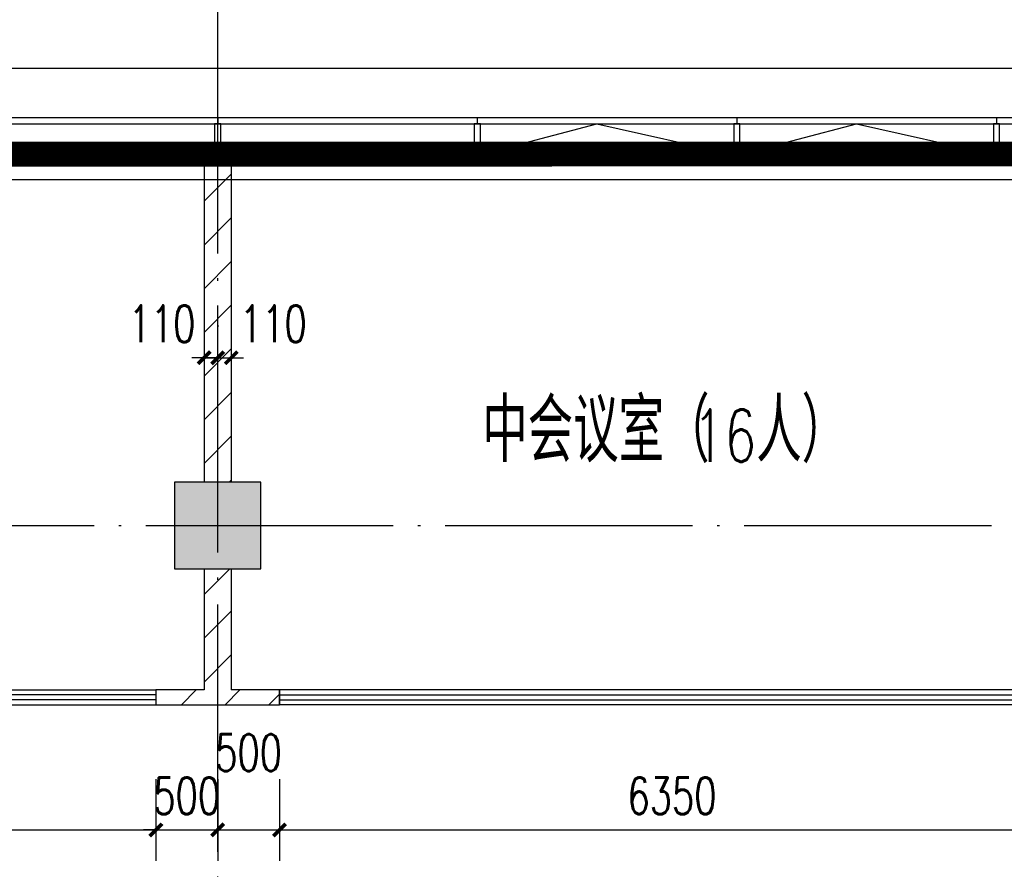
# Model space of a CAD drawing. Extents: x 797781 to 1255204, y 21234 to 1024248.
# Tile 699 of 1056: x 945306 to 953271, y 775049 to 781923. Entities that reach past the tile are written whole.
import ezdxf

# ---------------------------------------------------------------- set-up
doc = ezdxf.new("R2010")
doc.units = 0
doc.header["$LTSCALE"] = 1000
doc.header["$MEASUREMENT"] = 0
doc.linetypes.add('230303生产综合楼-平面图_t8$0$DOTE', pattern=[2.42, 2, -0.2, 0.02, -0.2])
for name, color, linetype in [('230303生产综合楼-平面图_t8$0$3T_WOOD', 21, 'Continuous'), ('230303生产综合楼-平面图_t8$0$COLUMN', 40, 'Continuous'), ('230303生产综合楼-平面图_t8$0$CURTWALL', 4, 'Continuous'), ('230303生产综合楼-平面图_t8$0$DOTE', 1, '230303生产综合楼-平面图_t8$0$DOTE'), ('230303生产综合楼-平面图_t8$0$PUB_DIM', 3, 'Continuous'), ('230303生产综合楼-平面图_t8$0$PUB_HATCH', 8, 'Continuous'), ('230303生产综合楼-平面图_t8$0$PUB_TEXT', 7, 'Continuous'), ('230303生产综合楼-平面图_t8$0$WALL-MOVE', 6, 'Continuous'), ('230303生产综合楼-平面图_t8$0$WINDOW', 4, 'Continuous'), ('230303生产综合楼-平面图_t8$0$看线', 115, 'Continuous'), ('PUB_HATCH', 8, 'Continuous')]:
    doc.layers.add(name, color=color, linetype=linetype)
doc.styles.add('230303生产综合楼-平面图_t8$0$_TCH_DIM', font='SIMPLEX', dxfattribs={"bigfont": 'GBCBIG'})
doc.styles.add('230303生产综合楼-平面图_T8$0$_TCH_DIM_T3', font='SIMPLEX', dxfattribs={"width": 0.705882, "bigfont": 'GBCBIG'})
doc.dimstyles.new('230303生产综合楼-平面图_T8$0$_TCH_ARCH&&100', dxfattribs={"dimtxt": 297.5, "dimasz": 100, "dimexe": 250, "dimexo": 300, "dimgap": 126.25, "dimtad": 1, "dimdec": 0, "dimzin": 0, "dimdsep": 46, "dimtxsty": '230303生产综合楼-平面图_T8$0$_TCH_DIM_T3', "dimblk": '230303生产综合楼-平面图_t8$0$_ArchTick', "dimcen": 0.09, "dimclrt": 7, "dimazin": 2, "dimtfac": 1, "dimtdec": 0, "dimtix": 1, "dimtmove": 2, "dimatfit": 3, "dimfxl": 1, "dimtolj": 1, "dimtzin": 0, "dimarcsym": 0})
pattern_1 = [(45, (0, 179.5), (-176.776766, 176.776766), [])]

# ---------------------------------------------------------------- blocks, each defined once
blk = doc.blocks.new('AQ9-10')
at = {"color": 2, "linetype": '230303生产综合楼-平面图_t8$0$DOTE', "ltscale": 2, "const_width": 200}
blk.add_lwpolyline([(1020716.2, 682999.9), (1081600.7, 683005.4), (1102574.1, 680825)], dxfattribs=at)
blk = doc.blocks.new('230303生产综合楼-平面图_t8$0$6WLGJ')
at = {"layer": '230303生产综合楼-平面图_t8$0$3T_WOOD'}
for points in [[(1063916.3, 389786.9), (1063966.3, 389786.9), (1063966.3, 390036.9), (1063916.3, 390036.9)], [(1066016.3, 389786.9), (1066066.3, 389786.9), (1066066.3, 390036.9), (1066016.3, 390036.9)], [(1068116.3, 389786.9), (1068166.3, 389786.9), (1068166.3, 390036.9), (1068116.3, 390036.9)], [(1070216.3, 389786.9), (1070266.3, 389786.9), (1070266.3, 390036.9), (1070216.3, 390036.9)]]:
    blk.add_lwpolyline(points, close=True, dxfattribs=at)
for points in [[(1063941.3, 390086.9), (1063941.4, 390036.9)], [(1063941.3, 390086.9), (1063941.4, 390036.9)], [(1066041.3, 390086.9), (1066041.4, 390036.9)], [(1068141.3, 390086.9), (1068141.4, 390036.9)], [(1070241.3, 390086.9), (1070241.4, 390036.9)]]:
    blk.add_lwpolyline(points, dxfattribs=at)
blk = doc.blocks.new('230303生产综合楼-平面图_t8$0$_ArchTick')
at = {"color": 0, "linetype": 'ByBlock', "const_width": 0.3}
blk.add_lwpolyline([(-0.5, -0.5), (0.5, 0.5)], dxfattribs=at)
blk = doc.blocks.new('*D4697')
at = {"layer": '230303生产综合楼-平面图_t8$0$PUB_DIM', "color": 0, "lineweight": -2, "transparency": 16777216}
for p, q in [((946908, 779451.9), (946908, 779438.5)), ((947018, 779451.9), (947018, 779438.5)), ((946908, 779188.5), (946808, 779188.5)), ((946908, 779188.5), (947018, 779188.5)), ((947018, 779188.5), (947118, 779188.5))]:
    blk.add_line(p, q, dxfattribs=at)
at = {"layer": 'Defpoints', "color": 0, "transparency": 16777216}
for p in [(946908, 779151.9), (947018, 779188.5), (947018, 779151.9)]:
    blk.add_point(p, dxfattribs=at)
at = {"layer": '230303生产综合楼-平面图_t8$0$PUB_DIM', "color": 0, "lineweight": -2, "transparency": 16777216, "xscale": 100, "yscale": 100, "zscale": 100}
blk.add_blockref('230303生产综合楼-平面图_t8$0$_ArchTick', (946908, 779188.5), dxfattribs=at)
at = {"layer": '230303生产综合楼-平面图_t8$0$PUB_DIM', "color": 0, "lineweight": -2, "transparency": 16777216, "xscale": 100, "yscale": 100, "zscale": 100, "rotation": 180}
blk.add_blockref('230303生产综合楼-平面图_t8$0$_ArchTick', (947018, 779188.5), dxfattribs=at)
at = {"layer": '230303生产综合楼-平面图_t8$0$PUB_DIM', "color": 7, "transparency": 16777216, "insert": (947358, 779463.5), "char_height": 297.5, "attachment_point": 5, "style": '230303生产综合楼-平面图_T8$0$_TCH_DIM_T3'}
blk.add_mtext('\\A1;110', dxfattribs=at)
blk = doc.blocks.new('*D4698')
at = {"layer": '230303生产综合楼-平面图_t8$0$PUB_DIM', "color": 0, "lineweight": -2, "transparency": 16777216}
for p, q in [((946798, 779451.9), (946798, 779438.5)), ((946908, 779451.9), (946908, 779438.5)), ((946798, 779188.5), (946698, 779188.5)), ((946798, 779188.5), (946908, 779188.5)), ((946908, 779188.5), (947008, 779188.5))]:
    blk.add_line(p, q, dxfattribs=at)
at = {"layer": 'Defpoints', "color": 0, "transparency": 16777216}
for p in [(946798, 779151.9), (946908, 779188.5), (946908, 779151.9)]:
    blk.add_point(p, dxfattribs=at)
at = {"layer": '230303生产综合楼-平面图_t8$0$PUB_DIM', "color": 0, "lineweight": -2, "transparency": 16777216, "xscale": 100, "yscale": 100, "zscale": 100}
blk.add_blockref('230303生产综合楼-平面图_t8$0$_ArchTick', (946798, 779188.5), dxfattribs=at)
at = {"layer": '230303生产综合楼-平面图_t8$0$PUB_DIM', "color": 0, "lineweight": -2, "transparency": 16777216, "xscale": 100, "yscale": 100, "zscale": 100, "rotation": 180}
blk.add_blockref('230303生产综合楼-平面图_t8$0$_ArchTick', (946908, 779188.5), dxfattribs=at)
at = {"layer": '230303生产综合楼-平面图_t8$0$PUB_DIM', "color": 7, "transparency": 16777216, "insert": (946458, 779463.5), "char_height": 297.5, "attachment_point": 5, "style": '230303生产综合楼-平面图_T8$0$_TCH_DIM_T3'}
blk.add_mtext('\\A1;110', dxfattribs=at)
blk = doc.blocks.new('*D4706')
at = {"layer": '230303生产综合楼-平面图_t8$0$PUB_DIM', "color": 0, "lineweight": -2, "transparency": 16777216}
for p, q in [((940058, 775777.8), (940058, 775118.1)), ((946408, 775777.8), (946408, 775118.1)), ((940058, 775368.1), (946408, 775368.1))]:
    blk.add_line(p, q, dxfattribs=at)
at = {"layer": 'Defpoints', "color": 0, "transparency": 16777216}
for p in [(940058, 776077.8), (946408, 776077.8), (946408, 775368.1)]:
    blk.add_point(p, dxfattribs=at)
at = {"layer": '230303生产综合楼-平面图_t8$0$PUB_DIM', "color": 0, "lineweight": -2, "transparency": 16777216, "xscale": 100, "yscale": 100, "zscale": 100, "rotation": 180}
blk.add_blockref('230303生产综合楼-平面图_t8$0$_ArchTick', (940058, 775368.1), dxfattribs=at)
at = {"layer": '230303生产综合楼-平面图_t8$0$PUB_DIM', "color": 0, "lineweight": -2, "transparency": 16777216, "xscale": 100, "yscale": 100, "zscale": 100}
blk.add_blockref('230303生产综合楼-平面图_t8$0$_ArchTick', (946408, 775368.1), dxfattribs=at)
at = {"layer": '230303生产综合楼-平面图_t8$0$PUB_DIM', "color": 7, "transparency": 16777216, "insert": (943233, 775643.1), "char_height": 297.5, "attachment_point": 5, "style": '230303生产综合楼-平面图_T8$0$_TCH_DIM_T3'}
blk.add_mtext('\\A1;6350', dxfattribs=at)
blk = doc.blocks.new('*D4707')
at = {"layer": '230303生产综合楼-平面图_t8$0$PUB_DIM', "color": 0, "lineweight": -2, "transparency": 16777216}
for p, q in [((946408, 775777.8), (946408, 775118.1)), ((946908, 775777.8), (946908, 775118.1)), ((946408, 775368.1), (946308, 775368.1)), ((946408, 775368.1), (946908, 775368.1)), ((946908, 775368.1), (947008, 775368.1))]:
    blk.add_line(p, q, dxfattribs=at)
at = {"layer": 'Defpoints', "color": 0, "transparency": 16777216}
for p in [(946408, 776077.8), (946908, 776077.8), (946908, 775368.1)]:
    blk.add_point(p, dxfattribs=at)
at = {"layer": '230303生产综合楼-平面图_t8$0$PUB_DIM', "color": 0, "lineweight": -2, "transparency": 16777216, "xscale": 100, "yscale": 100, "zscale": 100}
blk.add_blockref('230303生产综合楼-平面图_t8$0$_ArchTick', (946408, 775368.1), dxfattribs=at)
at = {"layer": '230303生产综合楼-平面图_t8$0$PUB_DIM', "color": 0, "lineweight": -2, "transparency": 16777216, "xscale": 100, "yscale": 100, "zscale": 100, "rotation": 180}
blk.add_blockref('230303生产综合楼-平面图_t8$0$_ArchTick', (946908, 775368.1), dxfattribs=at)
at = {"layer": '230303生产综合楼-平面图_t8$0$PUB_DIM', "color": 7, "transparency": 16777216, "insert": (946658, 775643.1), "char_height": 297.5, "attachment_point": 5, "style": '230303生产综合楼-平面图_T8$0$_TCH_DIM_T3'}
blk.add_mtext('\\A1;500', dxfattribs=at)
blk = doc.blocks.new('*D4708')
at = {"layer": '230303生产综合楼-平面图_t8$0$PUB_DIM', "color": 0, "lineweight": -2, "transparency": 16777216}
for p, q in [((946908, 775777.8), (946908, 775118.1)), ((947408, 775777.8), (947408, 775118.1)), ((946908, 775368.1), (947408, 775368.1))]:
    blk.add_line(p, q, dxfattribs=at)
at = {"layer": 'Defpoints', "color": 0, "transparency": 16777216}
for p in [(946908, 776077.8), (947408, 776077.8), (947408, 775368.1)]:
    blk.add_point(p, dxfattribs=at)
at = {"layer": '230303生产综合楼-平面图_t8$0$PUB_DIM', "color": 0, "lineweight": -2, "transparency": 16777216, "xscale": 100, "yscale": 100, "zscale": 100, "rotation": 180}
blk.add_blockref('230303生产综合楼-平面图_t8$0$_ArchTick', (946908, 775368.1), dxfattribs=at)
at = {"layer": '230303生产综合楼-平面图_t8$0$PUB_DIM', "color": 0, "lineweight": -2, "transparency": 16777216, "xscale": 100, "yscale": 100, "zscale": 100}
blk.add_blockref('230303生产综合楼-平面图_t8$0$_ArchTick', (947408, 775368.1), dxfattribs=at)
at = {"layer": '230303生产综合楼-平面图_t8$0$PUB_DIM', "color": 7, "transparency": 16777216, "insert": (947158, 775993.1), "char_height": 297.5, "attachment_point": 5, "style": '230303生产综合楼-平面图_T8$0$_TCH_DIM_T3'}
blk.add_mtext('\\A1;500', dxfattribs=at)
blk = doc.blocks.new('*D4709')
at = {"layer": '230303生产综合楼-平面图_t8$0$PUB_DIM', "color": 0, "lineweight": -2, "transparency": 16777216}
for p, q in [((947408, 775777.8), (947408, 775118.1)), ((953758, 775777.8), (953758, 775118.1)), ((947408, 775368.1), (953758, 775368.1))]:
    blk.add_line(p, q, dxfattribs=at)
at = {"layer": 'Defpoints', "color": 0, "transparency": 16777216}
for p in [(947408, 776077.8), (953758, 776077.8), (953758, 775368.1)]:
    blk.add_point(p, dxfattribs=at)
at = {"layer": '230303生产综合楼-平面图_t8$0$PUB_DIM', "color": 0, "lineweight": -2, "transparency": 16777216, "xscale": 100, "yscale": 100, "zscale": 100, "rotation": 180}
blk.add_blockref('230303生产综合楼-平面图_t8$0$_ArchTick', (947408, 775368.1), dxfattribs=at)
at = {"layer": '230303生产综合楼-平面图_t8$0$PUB_DIM', "color": 0, "lineweight": -2, "transparency": 16777216, "xscale": 100, "yscale": 100, "zscale": 100}
blk.add_blockref('230303生产综合楼-平面图_t8$0$_ArchTick', (953758, 775368.1), dxfattribs=at)
at = {"layer": '230303生产综合楼-平面图_t8$0$PUB_DIM', "color": 7, "transparency": 16777216, "insert": (950583, 775643.1), "char_height": 297.5, "attachment_point": 5, "style": '230303生产综合楼-平面图_T8$0$_TCH_DIM_T3'}
blk.add_mtext('\\A1;6350', dxfattribs=at)
blk = doc.blocks.new('230303生产综合楼-平面图_t8$0$$WINLIB2D$00000001')
at = {"color": 0}
for points in [[(-0.5, 0.5), (-0.5, -0.5)], [(-0.5, 0.5), (0.5, 0.5)], [(0.5, -0.5), (0.5, 0.5)], [(0.5, 0.1667), (-0.5, 0.1667)], [(0.5, -0.1667), (-0.5, -0.1667)], [(-0.5, -0.5), (0.5, -0.5)]]:
    blk.add_lwpolyline(points, dxfattribs=at)
blk = doc.blocks.new('_FZH')
blk.add_lwpolyline([(-0.5, -0.5), (0.5, -0.5), (0.5, 0.5), (-0.5, 0.5)], close=True)
at = {"layer": 'PUB_HATCH'}
blk.add_solid([(-0.5, -0.5), (0.5, -0.5), (-0.5, 0.5), (0.5, 0.5)], dxfattribs=at)

msp = doc.modelspace()

# ---------------------------------------------------------------- hatches: boundary and pattern name
at = {"layer": '230303生产综合楼-平面图_t8$0$PUB_HATCH'}
h = msp.add_hatch(dxfattribs=at)
h.set_pattern_fill('普通砖', color=256, scale=100, style=0)
h.set_pattern_definition(pattern_1)
h.paths.add_polyline_path([(946798, 778181.3), (947018, 778181.3), (947018, 780831.3), (946798, 780831.3)])
h = msp.add_hatch(dxfattribs=at)
h.set_pattern_fill('普通砖', color=256, scale=100, style=0)
h.set_pattern_definition(pattern_1)
h.paths.add_polyline_path([(947018, 777481.3), (946798, 777481.3), (946798, 776501.3), (946908, 776461.3), (947018, 776501.3)])
h = msp.add_hatch(dxfattribs=at)
h.set_pattern_fill('普通砖', color=256, scale=100, style=0)
h.set_pattern_definition(pattern_1)
h.paths.add_polyline_path([(946798, 776501.3), (946408, 776501.3), (946408, 776381.3), (946908, 776381.3), (946908, 776461.3)])
h = msp.add_hatch(dxfattribs=at)
h.set_pattern_fill('普通砖', color=256, scale=100, style=0)
h.set_pattern_definition(pattern_1)
h.paths.add_polyline_path([(946908, 776381.3), (947408, 776381.3), (947408, 776501.3), (947018, 776501.3), (946908, 776461.3)])

# ---------------------------------------------------------------- linework, layer by layer
at = {"layer": '230303生产综合楼-平面图_t8$0$CURTWALL'}
for points in [[(895858, 781131.3), (963708, 781131.3), (989558, 778451.4), (989558, 757731.3), (895858, 757731.3)], [(895908, 781081.3), (963705.4, 781081.3), (989508, 778406.3), (989508, 757781.3), (895908, 757781.3)], [(896158, 780831.3), (963692.5, 780831.3), (989258, 778180.9), (989258, 758031.3), (896158, 758031.3)]]:
    msp.add_lwpolyline(points, close=True, dxfattribs=at)
for points in [[(949033, 780831.3), (949974.8, 781081.3), (951083, 780831.3)], [(951133, 780831.3), (952074.8, 781081.3), (953183, 780831.3)]]:
    msp.add_lwpolyline(points, dxfattribs=at)
at = {"layer": '230303生产综合楼-平面图_t8$0$DOTE'}
for p, q in [((946908, 755831.3), (946908, 783831.3)), ((895508, 777831.3), (989908, 777831.3))]:
    msp.add_line(p, q, dxfattribs=at)
at = {"layer": '230303生产综合楼-平面图_t8$0$PUB_HATCH', "color": 8}
msp.add_lwpolyline([(896358, 767331.3), (896358, 780631.3), (963682.2, 780631.3), (989058, 778000.6), (989058, 767331.3)], dxfattribs=at)
at = {"layer": '230303生产综合楼-平面图_t8$0$WALL-MOVE'}
for p, q in [((946798, 780831.3), (946798, 778181.3)), ((947018, 780831.3), (946798, 780831.3)), ((947018, 780831.3), (947018, 778181.3)), ((946798, 777481.3), (946798, 776501.3)), ((947018, 777481.3), (947018, 776501.3)), ((946798, 776501.3), (946408, 776501.3)), ((946408, 776501.3), (946408, 776381.3)), ((947408, 776501.3), (947018, 776501.3)), ((947408, 776381.3), (947408, 776501.3)), ((946408, 776381.3), (946908, 776381.3)), ((946908, 776381.3), (947408, 776381.3))]:
    msp.add_line(p, q, dxfattribs=at)
at = {"layer": '230303生产综合楼-平面图_t8$0$看线'}
msp.add_lwpolyline([(895458, 781531.3), (964094.7, 781531.3), (989958, 778811.6), (989958, 757331.3), (895458, 757331.3)], close=True, dxfattribs=at)

# ---------------------------------------------------------------- block references
for name, p in [('AQ9-10', (-117908.2, 97831.4)), ('230303生产综合楼-平面图_t8$0$6WLGJ', (-117033.3, 391044.5))]:
    msp.add_blockref(name, p)
at = {"layer": '230303生产综合楼-平面图_t8$0$COLUMN', "xscale": 700, "yscale": 700, "zscale": 700}
msp.add_blockref('_FZH', (946908, 777831.3), dxfattribs=at)
at = {"layer": '230303生产综合楼-平面图_t8$0$WINDOW', "yscale": -120, "zscale": 120}
for p, xscale in [((943233, 776441.3), 6349.999999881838), ((950583, 776441.3), -6349.99999986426)]:
    msp.add_blockref('230303生产综合楼-平面图_t8$0$$WINLIB2D$00000001', p, dxfattribs=dict(at, xscale=xscale))

# ---------------------------------------------------------------- texts
at = {"layer": '230303生产综合楼-平面图_t8$0$PUB_TEXT', "style": '230303生产综合楼-平面图_t8$0$_TCH_DIM'}
for s, p in [('中会议室（', (949048.1, 778344.8)), ('人）', (951264.5, 778344.8))]:
    msp.add_text(s, height=510.64, dxfattribs=at).set_placement(p)
at = {"layer": '230303生产综合楼-平面图_t8$0$PUB_TEXT', "style": '230303生产综合楼-平面图_t8$0$_TCH_DIM', "width": 0.705882}
msp.add_text('16', height=425, dxfattribs=at).set_placement((950750.2, 778344.8))

# ---------------------------------------------------------------- dimensions: what is measured, and where the dimension line sits
at = {"layer": '230303生产综合楼-平面图_t8$0$PUB_DIM'}
for base, p1, p2, angle, picture, middle in [((946908, 779188.5), (946798, 779151.9), (946908, 779151.9), 0, '*D4698', (946458, 779463.5)), ((947018, 779188.5), (946908, 779151.9), (947018, 779151.9), 0, '*D4697', (947358, 779463.5)), ((947408, 775368.1), (946908, 776077.8), (947408, 776077.8), 360, '*D4708', (947158, 775993.1))]:
    dim = msp.add_linear_dim(base=base, p1=p1, p2=p2, angle=angle, dimstyle='230303生产综合楼-平面图_T8$0$_TCH_ARCH&&100', dxfattribs=at)
    dim.commit()
    dim.dimension.update_dxf_attribs({"geometry": picture, "text_midpoint": middle, "dimtype": 161})
for p1, p2, picture, middle in [((940058, 776077.8), (946408, 776077.8), '*D4706', (943233, 775643.1)), ((946408, 776077.8), (946908, 776077.8), '*D4707', (946658, 775643.1)), ((947408, 776077.8), (953758, 776077.8), '*D4709', (950583, 775643.1))]:
    dim = msp.add_aligned_dim(p1=p1, p2=p2, distance=-709.7, dimstyle='230303生产综合楼-平面图_T8$0$_TCH_ARCH&&100', dxfattribs=at)
    dim.commit()
    dim.dimension.update_dxf_attribs({"geometry": picture, "text_midpoint": middle})

doc.saveas('drawing.dxf')
